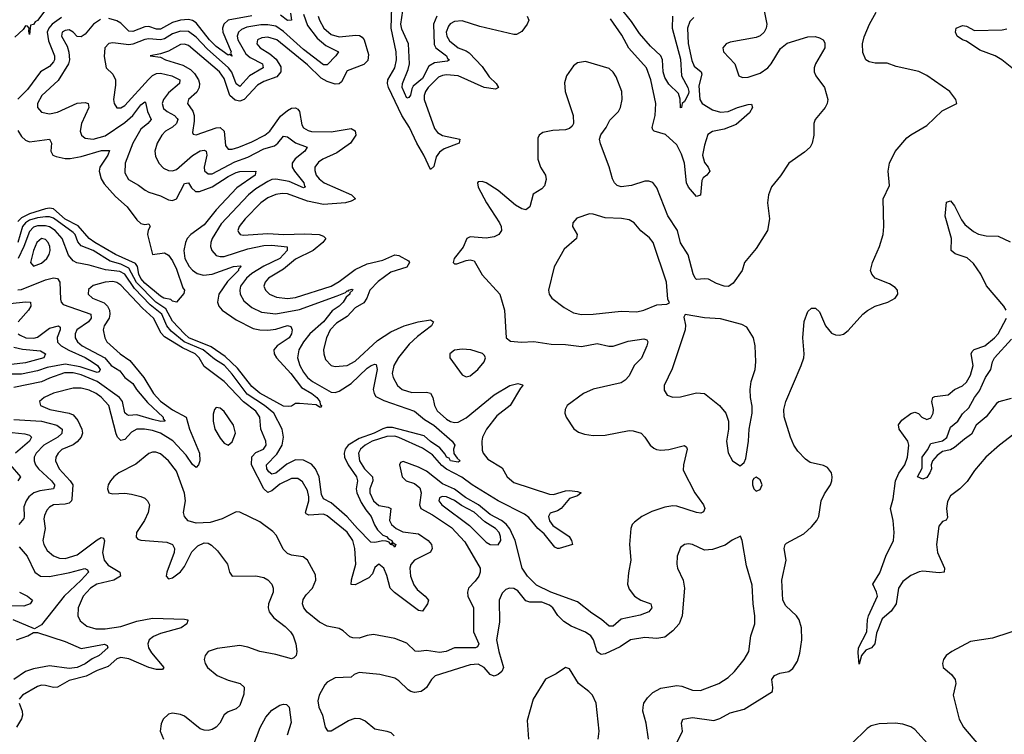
# Model space of a CAD drawing. Header units: inches. Extents: x 1552611 to 1694776, y 811966 to 917215.
# Tile 478 of 549: x 1651340 to 1656301, y 904854 to 908452. Entities that reach past the tile are written whole.
import ezdxf

# ---------------------------------------------------------------- set-up
doc = ezdxf.new("R2010")
doc.units = ezdxf.units.IN
doc.header["$MEASUREMENT"] = 0
doc.layers.add('B6950', color=7, linetype='Continuous')

msp = doc.modelspace()

# ---------------------------------------------------------------- linework, layer by layer
at = {"layer": 'B6950', "color": 5}
for points, elevation in [([(1653897.3, 908470), (1653905, 908450), (1653897.5, 908430), (1653870, 908392), (1653842.6, 908377.4), (1653830, 908376.9), (1653658.2, 908418.2), (1653570, 908445.6), (1653530, 908442.4), (1653508.7, 908431.3), (1653499.8, 908420.2), (1653488.9, 908390), (1653492, 908370), (1653505.4, 908345.4), (1653550, 908310.1), (1653590, 908296), (1653604.5, 908284.5), (1653670, 908216), (1653705.2, 908165.2), (1653741.3, 908130), (1653753, 908110), (1653736.9, 908103.1), (1653679.7, 908110), (1653550, 908168.7), (1653490, 908173.7), (1653470, 908171.5), (1653450, 908162.6), (1653398.4, 908110), (1653384, 908090), (1653377.5, 908070), (1653377.2, 908050), (1653430, 907904.6), (1653444.7, 907884.7), (1653470, 907868.4), (1653558, 907850), (1653553.4, 907830), (1653478.3, 907801.7), (1653454.5, 907785.5), (1653438.9, 907761.1), (1653426.4, 907713.6), (1653410, 907698.4), (1653376.1, 907770), (1653340.3, 907830), (1653303.5, 907910), (1653265.8, 907970), (1653198.3, 908110), (1653192.9, 908130), (1653194.9, 908150), (1653230, 908209.1), (1653239.2, 908250), (1653236, 908290), (1653211.7, 908410), (1653217.1, 908570)], 780), ([(1651491.9, 908530), (1651430, 908448.6), (1651417.9, 908442.1), (1651410, 908427.3), (1651394.8, 908425.2), (1651390, 908378), (1651386, 908394), (1651388.7, 908410), (1651379.3, 908419.3), (1651370, 908421.2), (1651357, 908403), (1651316, 908364)], 680), ([(1655087.1, 908512.9), (1655104.5, 908430), (1655101.4, 908410), (1655091.1, 908388.9), (1655070, 908371.4), (1655050, 908362.7), (1654920.3, 908339.7), (1654898.5, 908330), (1654882.4, 908310), (1654885.1, 908290), (1654943.5, 908230), (1654963.8, 908170), (1654981.8, 908161.8), (1655010, 908162.7), (1655070, 908183.6), (1655109.4, 908210), (1655126.4, 908230), (1655173.6, 908306.4), (1655206.3, 908333.7), (1655310, 908365.4), (1655348, 908368), (1655370, 908361.1), (1655387.4, 908350), (1655396.1, 908336.1), (1655396.5, 908310), (1655349.4, 908230), (1655342.2, 908210), (1655342.3, 908190), (1655351.3, 908170), (1655395.3, 908110), (1655412, 908050), (1655408.4, 908030), (1655398.4, 908010), (1655347.2, 907950), (1655341.1, 907930), (1655341.5, 907870), (1655332.4, 907830), (1655322.3, 907810), (1655294.7, 907785.3), (1655215.3, 907730), (1655173.8, 907666.2), (1655128.2, 907610), (1655112.3, 907570), (1655106.9, 907530), (1655118.3, 907450), (1655107.2, 907390), (1655050, 907299.3), (1654992, 907230), (1654979.2, 907190), (1654934.6, 907125.4), (1654911.1, 907108.9), (1654890.1, 907109.9), (1654850, 907123.9), (1654810, 907144.9), (1654790, 907147.6), (1654750, 907143.9), (1654743.7, 907150), (1654732.4, 907172.4), (1654707.6, 907267.6), (1654668.5, 907328.5), (1654654.1, 907390), (1654605.2, 907465.2), (1654550, 907604.7), (1654530, 907632.2), (1654510, 907639.8), (1654490, 907638.7), (1654422.6, 907617.4), (1654370.8, 907610.8), (1654350, 907618), (1654337.3, 907630), (1654326.7, 907650), (1654310, 907711.8), (1654266.2, 907826.2), (1654261.7, 907850), (1654267.5, 907872.5), (1654295.6, 907910), (1654313.2, 907946.8), (1654356.8, 907990), (1654367.8, 908010), (1654376.2, 908050), (1654373.7, 908090), (1654344.8, 908164.8), (1654330, 908188.2), (1654310, 908207.2), (1654190, 908242), (1654150, 908234.7), (1654130, 908219.6), (1654095.3, 908170), (1654085.4, 908134.6), (1654087.8, 908090), (1654128.2, 907970), (1654130.2, 907930), (1654124.1, 907915.9), (1654110, 907903.9), (1654090, 907897.4), (1654026.5, 907893.5), (1653976.1, 907883.9), (1653957.3, 907870), (1653950, 907855.3), (1653951.2, 907750), (1653963.2, 907710), (1653988.7, 907668.7), (1653992.5, 907647.6), (1653983.8, 907616.2), (1653970, 907600.2), (1653927, 907573), (1653910.6, 907509.4), (1653890, 907495.4), (1653870, 907499.4), (1653838.2, 907518.2), (1653750, 907592.2), (1653690, 907631.2), (1653670, 907638), (1653650, 907636.2), (1653646.3, 907630), (1653650, 907608.2), (1653691.8, 907530), (1653757.9, 907430), (1653765.9, 907410), (1653767.4, 907390), (1653754.4, 907370), (1653730, 907358.5), (1653690, 907352.4), (1653610, 907358.2), (1653592.7, 907350), (1653573.8, 907306.2), (1653529.2, 907250), (1653524.2, 907230), (1653530, 907223.1), (1653543, 907223), (1653590, 907239.7), (1653610, 907242.9), (1653630, 907237.4), (1653670, 907167.6), (1653759.7, 907070), (1653782, 906990), (1653790.3, 906850.3), (1653812.6, 906832.6), (1653868.1, 906828.1), (1653930, 906831.4), (1654018.4, 906818.4), (1654090, 906816.8), (1654170, 906806.6), (1654250, 906822.3), (1654308.5, 906808.5), (1654330, 906808.7), (1654406, 906834), (1654485.3, 906845.3), (1654499.4, 906839.4), (1654505.3, 906830), (1654500.5, 906810), (1654472.4, 906747.6), (1654436.6, 906710), (1654410, 906659.3), (1654390, 906636.5), (1654370, 906624.3), (1654230, 906592.5), (1654180.3, 906570), (1654098.9, 906510), (1654087.6, 906490), (1654087.2, 906470), (1654093.7, 906450), (1654131.5, 906391.5), (1654155.5, 906375.5), (1654185, 906365), (1654230, 906358.9), (1654290, 906360.2), (1654410, 906382.7), (1654430, 906382.3), (1654470.3, 906370), (1654490.3, 906350), (1654515.8, 906310), (1654534.2, 906294.2), (1654548.5, 906288.5), (1654570, 906285), (1654610, 906287.3), (1654690, 906308.5), (1654699.1, 906299.1), (1654702.8, 906290), (1654685, 906210), (1654683.5, 906183.5), (1654741.8, 906070), (1654785.5, 906010), (1654791.8, 905990), (1654785.2, 905974.8), (1654772, 905968), (1654750, 905970.5), (1654650, 906002.8), (1654630, 906004), (1654590, 905997), (1654525, 905975), (1654474.6, 905950), (1654437.4, 905922.6), (1654426.3, 905910), (1654418.5, 905890), (1654412.6, 905810), (1654419.8, 905730), (1654406.7, 905666.7), (1654401.8, 905610), (1654410, 905584.2), (1654437.2, 905550), (1654470, 905528.8), (1654520.3, 905510), (1654524.4, 905490), (1654509, 905470), (1654466, 905454), (1654370, 905432.7), (1654330, 905398.3), (1654310, 905397.5), (1654272, 905432), (1654223.1, 905463.1), (1654150, 905520.5), (1654016.2, 905570), (1653944.5, 905604.5), (1653898.4, 905650), (1653871.8, 905690), (1653835.8, 905830), (1653810, 905888.4), (1653791.6, 905911.6), (1653766.9, 905930), (1653710, 905960.5), (1653652.1, 906010), (1653586.1, 906046.1), (1653530, 906087.5), (1653470, 906114.8), (1653390, 906178.1), (1653350, 906198.4), (1653272.5, 906227.5), (1653258, 906222), (1653254.2, 906210), (1653267.1, 906150), (1653286.5, 906130), (1653330, 906117.1), (1653355.3, 906095.3), (1653362.8, 906070), (1653354.9, 906010), (1653361.5, 905990), (1653419.4, 905959.4), (1653515.1, 905895.1), (1653583.4, 905823.4), (1653659.3, 905690), (1653660.1, 905670), (1653653.5, 905650), (1653635.6, 905624.4), (1653602, 905590), (1653595.6, 905570), (1653598.7, 905550), (1653625.9, 905490), (1653626.8, 905370), (1653653.7, 905310), (1653646.3, 905293.7), (1653637.1, 905290), (1653530.6, 905289.4), (1653488.7, 905271.3), (1653454.9, 905265.1), (1653390, 905275), (1653350, 905269.9), (1653332.6, 905272.6), (1653290, 905313.2), (1653230, 905335.4), (1653123.4, 905356.6), (1653090, 905352), (1653050, 905337.7), (1653018.7, 905338.7), (1653004, 905344), (1652970, 905375.1), (1652950, 905386), (1652890, 905398.5), (1652850, 905417.9), (1652788.3, 905468.3), (1652770.9, 905490), (1652764.4, 905510), (1652767.7, 905532.3), (1652783.4, 905556.6), (1652815.4, 905590), (1652832.9, 905630), (1652830, 905657), (1652789.9, 905729.9), (1652767.5, 905747.5), (1652710, 905755.5), (1652690, 905764.1), (1652666.7, 905786.7), (1652634.4, 905854.4), (1652615.3, 905875.3), (1652550, 905924.2), (1652450, 905972.2), (1652430, 905973.7), (1652360.4, 905939.5), (1652299.5, 905920.5), (1652230, 905917.6), (1652188.6, 905928.6), (1652169.9, 905950), (1652165.7, 905970), (1652176.3, 906030), (1652171.2, 906068.8), (1652130, 906179), (1652090, 906230.7), (1652050, 906265.8), (1652026.3, 906273.7), (1652010, 906274.2), (1651990, 906267.9), (1651926.1, 906213.9), (1651839.6, 906170), (1651814, 906150), (1651798.3, 906130), (1651786.5, 906110), (1651782.2, 906090), (1651790, 906069.2), (1651810, 906064.8), (1651870, 906067.4), (1651903.3, 906063.3), (1651950, 906052), (1651970, 906043), (1651984.3, 906030), (1651993.3, 906010), (1651987.8, 905970), (1651968.9, 905931.1), (1651927.8, 905870), (1651926.8, 905846.8), (1651935.8, 905835.8), (1651950.9, 905830.9), (1652081.4, 905821.4), (1652110.8, 905810), (1652120.6, 905790), (1652118.8, 905770), (1652082, 905670), (1652078.9, 905650), (1652090, 905637), (1652110, 905641.6), (1652150, 905671.1), (1652170, 905698.2), (1652207.7, 905772.3), (1652237.2, 905802.8), (1652270, 905818.2), (1652290, 905815.4), (1652306.9, 905806.9), (1652336.9, 905776.9), (1652386.7, 905710), (1652397.6, 905670), (1652410.4, 905650.3), (1652530, 905652.2), (1652570, 905642.8), (1652590.8, 905630.8), (1652610.1, 905610.1), (1652617.8, 905590), (1652617.8, 905570), (1652594.2, 905510), (1652592.3, 905490), (1652597.5, 905470), (1652620, 905440), (1652676.9, 905396.9), (1652704.2, 905370), (1652717.9, 905350), (1652731.4, 905310), (1652736.6, 905270), (1652733.2, 905250), (1652722, 905238), (1652710, 905233.3), (1652630, 905256.4), (1652550, 905270.4), (1652490, 905291.9), (1652450, 905300.9), (1652334.7, 905285.3), (1652290.3, 905270), (1652275.4, 905250), (1652270.2, 905230), (1652274.5, 905210), (1652285.7, 905190), (1652335.6, 905150), (1652390, 905127.1), (1652450.1, 905110.1), (1652471.5, 905091.5), (1652470, 905055.8), (1652450, 904999.5), (1652430, 904981.6), (1652390, 904966.4), (1652370, 904952.6), (1652348.5, 904910), (1652330.8, 904890), (1652310, 904877.6), (1652290, 904873.3), (1652270, 904874.1), (1652250, 904881.1), (1652170, 904944.5), (1652150, 904954.2), (1652110, 904959.8), (1652090, 904954.7), (1652062.6, 904930), (1652052.7, 904907.3), (1652048.1, 904870), (1652064.7, 904830)], 820), ([(1653441.5, 908470), (1653425.2, 908430), (1653428, 908328), (1653436.8, 908310), (1653490.1, 908270), (1653496.2, 908256.2), (1653504.9, 908250), (1653495.9, 908244.1), (1653430, 908234.7), (1653401.9, 908218.1), (1653370, 908156), (1653323.2, 908116.8), (1653315.5, 908104.5), (1653308.2, 908071.8), (1653299.9, 908060.1), (1653290, 908056.9), (1653267.3, 908110), (1653268.1, 908130), (1653298, 908202), (1653303.3, 908230), (1653298.4, 908330), (1653265.2, 908405.2), (1653259.6, 908430), (1653274.6, 908530)], 760), ([(1654629.6, 908470), (1654627.8, 908410), (1654670, 908253.7), (1654673.6, 908170), (1654705.8, 908110), (1654711.7, 908090), (1654710, 908078.7), (1654690, 908039.6), (1654678, 908030), (1654674.8, 908010), (1654670, 908008.4), (1654667.7, 908052.3), (1654659.7, 908079.7), (1654610, 908127.2), (1654590, 908161.2), (1654581.4, 908190), (1654579.1, 908250), (1654570, 908269.8), (1654518.1, 908318.1), (1654462.2, 908382.2), (1654422.4, 908442.4), (1654360.8, 908520.8)], 760), ([(1651550, 908463.2), (1651503.4, 908430), (1651486.4, 908410), (1651478, 908390), (1651485.2, 908345.2), (1651515.5, 908270), (1651515.3, 908250), (1651510, 908239.5), (1651490, 908216.2), (1651444.2, 908190), (1651379.9, 908100.1), (1651330, 908052.1)], 720), ([(1652770, 908480.4), (1652790, 908422.7), (1652839.1, 908359.1), (1652882.7, 908322.7), (1652946.5, 908290), (1652933.6, 908270), (1652890, 908224.5), (1652870, 908224.9), (1652770, 908302.4), (1652670, 908392.7), (1652630, 908418.9), (1652590, 908425.6), (1652554.3, 908425.7), (1652484.8, 908415.2), (1652457.1, 908402.9), (1652441.7, 908390), (1652435.4, 908370), (1652438.6, 908350), (1652480.1, 908280.1), (1652502, 908262), (1652563.5, 908230), (1652566.3, 908210), (1652497.6, 908170), (1652450, 908115.2), (1652430, 908128.4), (1652408.7, 908188.7), (1652392.6, 908210), (1652284.7, 908304.7), (1652230, 908364.8), (1652190, 908392.2), (1652150, 908394.9), (1652110, 908380.2), (1652070, 908356), (1652050, 908351.2), (1651990, 908356.1), (1651970, 908352.8), (1651910, 908328.9), (1651890, 908325.5), (1651810, 908335), (1651790, 908331.6), (1651768.3, 908310), (1651766.5, 908266.5), (1651775.8, 908210), (1651810, 908177.4), (1651822.7, 908150), (1651823.2, 908123.2), (1651813.2, 908050), (1651815.6, 908030), (1651830, 908008.4), (1651850, 908008.8), (1651870, 908019.8), (1651988.6, 908151.4), (1652010, 908171.6), (1652030, 908181.9), (1652050, 908183.2), (1652107, 908170), (1652146.7, 908150), (1652145.8, 908130), (1652090, 908084.5), (1652064.9, 908050), (1652057.6, 908030), (1652065.2, 908005.2), (1652083, 907990), (1652120.5, 907970), (1652134.3, 907954.3), (1652136.6, 907950), (1652130.1, 907930.1), (1652110, 907911.4), (1652074, 907890), (1652055.9, 907870), (1652032.4, 907830), (1652020.9, 907790), (1652024.2, 907764.1), (1652041.2, 907730), (1652065, 907705), (1652090, 907692.7), (1652110, 907691), (1652130, 907698.4), (1652210, 907767.9), (1652250, 907791.2), (1652270, 907795.5), (1652278.9, 907790), (1652282.2, 907770), (1652270.1, 907710.1), (1652271.3, 907691.3), (1652290, 907675.3), (1652310, 907676.3), (1652423.2, 907736.8), (1652490, 907759.9), (1652570, 907801.5), (1652623.2, 907816.8), (1652640.7, 907830), (1652670, 907865), (1652690, 907861.7), (1652730, 907831.9), (1652788.7, 907810), (1652775.9, 907790), (1652728.7, 907751.3), (1652712.5, 907730), (1652712.8, 907710), (1652724, 907690), (1652771.6, 907630), (1652774.6, 907614.6), (1652780.3, 907610), (1652770, 907606.3), (1652697.2, 907637.2), (1652630, 907649.2), (1652610, 907646.7), (1652590, 907638), (1652530, 907599.9), (1652493.5, 907570), (1652355.8, 907424.2), (1652310.6, 907350), (1652303.1, 907330), (1652301.2, 907310), (1652307.8, 907290), (1652330, 907265.4), (1652350, 907259.8), (1652370, 907260.3), (1652490, 907297.9), (1652570, 907314.4), (1652610, 907316.4), (1652687.9, 907307.9), (1652688.1, 907290), (1652650.1, 907250), (1652569.5, 907210.5), (1652510, 907173.6), (1652482.2, 907150), (1652453.2, 907110), (1652449.1, 907090), (1652451.3, 907070), (1652470, 907037.1), (1652510, 907002.5), (1652558.7, 906978.7), (1652630, 906971.3), (1652750, 906992.3), (1652938.8, 907061.2), (1652981.6, 907078.4), (1652990, 907086.5), (1652995.1, 907084.9), (1652996.2, 907090), (1653014.8, 907094.8), (1653017.8, 907090), (1653003.2, 907076.8), (1653003.9, 907070), (1652985.5, 907054.5), (1652970, 907029.9), (1652950, 907009.6), (1652914, 906986), (1652871.3, 906930), (1652802.5, 906870), (1652769.5, 906830), (1652746.9, 906790), (1652740.1, 906750), (1652752.2, 906710), (1652770, 906677.6), (1652790, 906650.1), (1652815.5, 906630), (1652910, 906576.8), (1652930, 906574.4), (1652950, 906581.3), (1653010, 906620.6), (1653090, 906697.3), (1653110.2, 906710.2), (1653130, 906717.3), (1653135.3, 906715.3), (1653140.7, 906690), (1653121.4, 906590), (1653125.5, 906570), (1653134.6, 906554.6), (1653174.2, 906534.2), (1653330, 906481), (1653379.5, 906439.5), (1653426.1, 906410), (1653519.6, 906330), (1653532.2, 906310), (1653526.4, 906290), (1653527.1, 906267.1), (1653543.4, 906243.4), (1653559.1, 906230), (1653550, 906224.2), (1653509.9, 906230), (1653503.4, 906243.4), (1653490, 906249.2), (1653483.8, 906263.8), (1653456.6, 906296.6), (1653410, 906328.4), (1653377.5, 906357.5), (1653218.3, 906398.2), (1653190, 906398.6), (1653170, 906392.5), (1653125.2, 906370), (1653050, 906343.1), (1652995.1, 906310), (1652980.2, 906290), (1652975.3, 906270), (1652977, 906250), (1652994.9, 906210), (1653036.9, 906150), (1653042.7, 906130), (1653036, 906090), (1653038.3, 906070), (1653061, 906021), (1653083.3, 905983.3), (1653111.7, 905950), (1653127.8, 905907.8), (1653142.8, 905882.8), (1653170, 905857.2), (1653188.7, 905850), (1653197.7, 905837.7), (1653215.5, 905830), (1653218.3, 905821.7), (1653211.6, 905811.6), (1653222, 905818), (1653234.7, 905810), (1653230, 905796), (1653225.2, 905805.2), (1653210, 905809.8), (1653202, 905822), (1653185.6, 905825.6), (1653170, 905828.5), (1653130, 905819.9), (1653110, 905821.6), (1653041.4, 905890), (1652990, 905949.4), (1652910, 906018.9), (1652870, 906039.4), (1652861.4, 906061.4), (1652848.6, 906150), (1652830.8, 906190.8), (1652810, 906214.2), (1652770, 906234.4), (1652730, 906235.7), (1652686.1, 906213.9), (1652630, 906168.9), (1652610, 906163.7), (1652595.4, 906175.4), (1652585.8, 906190), (1652583.1, 906210), (1652634.9, 906265.1), (1652661.8, 906310), (1652668.9, 906350), (1652662.6, 906390), (1652619.9, 906470), (1652572.8, 906510), (1652486.3, 906566.3), (1652410, 906667.7), (1652371.8, 906710), (1652322.4, 906742.4), (1652264.8, 906790), (1652169.3, 906829.3), (1652104, 906884), (1652081.7, 906910), (1652055.8, 906970), (1651997.1, 907017.1), (1651919, 907099), (1651870, 907171.3), (1651844.9, 907184.9), (1651772, 907192), (1651690, 907215.9), (1651628.1, 907228.1), (1651610, 907238.2), (1651585.7, 907265.7), (1651553.5, 907350), (1651518.6, 907390), (1651490, 907408.7), (1651470, 907414.8), (1651430, 907414.2), (1651410, 907407), (1651390, 907386.2), (1651361.7, 907310), (1651332.1, 907250)], 760), ([(1652844.4, 908470), (1652849.8, 908449.8), (1652872.3, 908410), (1652910, 908377.3), (1652950, 908366.1), (1653033.8, 908373.8), (1653052.2, 908372.2), (1653064.7, 908364.7), (1653075.1, 908350), (1653096.6, 908276.6), (1653094.1, 908245.9), (1653073.1, 908226.9), (1652990, 908194.7), (1652961, 908139), (1652950, 908128.4), (1652930, 908126.7), (1652890, 908140.4), (1652858.4, 908158.4), (1652790, 908225.4), (1652635.3, 908350), (1652590, 908364.6), (1652559.4, 908360.6), (1652538.4, 908350), (1652535.3, 908330), (1652551.8, 908310), (1652600.8, 908280.8), (1652632.6, 908252.6), (1652655, 908215), (1652656.3, 908190), (1652636.2, 908163.9), (1652570, 908141), (1652537.9, 908122.1), (1652471.3, 908050), (1652450, 908041.8), (1652426.3, 908046.3), (1652399.6, 908070), (1652370, 908155.2), (1652346.9, 908190), (1652190, 908322.4), (1652170, 908328.5), (1652150, 908327), (1652090, 908293.5), (1652050, 908279.7), (1651998, 908270), (1652050, 908262.8), (1652074.9, 908250), (1652162.8, 908222.8), (1652200.7, 908200.7), (1652221.5, 908181.5), (1652241.3, 908150), (1652246.1, 908130), (1652243.8, 908110), (1652232, 908088), (1652190.2, 908050), (1652186, 908030), (1652211.6, 907991.6), (1652218.8, 907970), (1652219.6, 907940.4), (1652210, 907884.7), (1652214.9, 907874.9), (1652230, 907872.9), (1652330, 907908.3), (1652350.2, 907910), (1652370.7, 907890.7), (1652377.8, 907817.8), (1652390, 907800.6), (1652410, 907799.6), (1652443.9, 907810), (1652510, 907836.5), (1652575.4, 907870), (1652599.9, 907890), (1652654.5, 907965.5), (1652690, 907995.6), (1652710, 908006), (1652730, 908008.7), (1652740.8, 908000.8), (1652749.1, 907989.1), (1652762, 907922), (1652770, 907908.2), (1652793.5, 907893.5), (1652810, 907889.3), (1652910, 907886.7), (1653010, 907903.8), (1653030, 907893.1), (1653033.1, 907870), (1653006.4, 907830), (1652938.7, 907781.3), (1652867.3, 907750), (1652845, 907735), (1652827.2, 907710), (1652826.8, 907693.2), (1652834.2, 907670), (1652849, 907650), (1652874.3, 907630), (1653012.3, 907570), (1653031.3, 907550), (1653010, 907537.9), (1652982, 907530), (1652870, 907522.3), (1652790, 907538.8), (1652690, 907575.9), (1652663.1, 907576.9), (1652630, 907571.1), (1652590, 907555.4), (1652554.8, 907530), (1652476.1, 907450), (1652445.6, 907410), (1652439.7, 907390), (1652442.3, 907382.3), (1652450.2, 907370.2), (1652466.5, 907366.5), (1652590, 907375.4), (1652670.1, 907370.1), (1652774.6, 907374.6), (1652849.7, 907369.7), (1652870, 907362.5), (1652883, 907350), (1652867.8, 907330), (1652818.3, 907290), (1652730, 907245.6), (1652670, 907196.7), (1652594.4, 907150), (1652577.5, 907130), (1652570.9, 907110), (1652577.8, 907090), (1652598.2, 907070), (1652634.3, 907054.3), (1652689, 907049), (1652730, 907053.5), (1652910, 907110.8), (1652950, 907133.3), (1653030, 907194), (1653090, 907223.1), (1653170, 907241.7), (1653230, 907267.9), (1653250, 907265), (1653298.3, 907238.3), (1653303.2, 907230), (1653290, 907206.5), (1653210, 907180.1), (1653145.8, 907134.2), (1653104.5, 907090), (1653089.2, 907050), (1653074.2, 907025.8), (1653030, 907000.7), (1652990, 906957.8), (1652936.1, 906923.9), (1652903.6, 906890), (1652885.4, 906850), (1652870.8, 906790.8), (1652872.1, 906770), (1652881.4, 906741.4), (1652910.1, 906710.1), (1652930, 906706.6), (1652990, 906711.2), (1653030, 906732.5), (1653143.2, 906836.8), (1653210, 906880.7), (1653276.4, 906910), (1653347.6, 906930), (1653410, 906940.9), (1653424.9, 906930), (1653414.2, 906910), (1653343.6, 906856.4), (1653302.5, 906817.5), (1653248.1, 906751.9), (1653225.5, 906710), (1653217.2, 906670), (1653221.3, 906650), (1653244.2, 906610), (1653266.7, 906590), (1653315, 906575), (1653390, 906576.6), (1653410, 906571.4), (1653421.3, 906550), (1653429.4, 906509.4), (1653443.3, 906483.3), (1653490, 906440.9), (1653510, 906428.6), (1653530, 906423.4), (1653550, 906425.7), (1653590, 906446.8), (1653730, 906562.4), (1653810, 906610.6), (1653850, 906620.5), (1653873.8, 906613.8), (1653875.6, 906610), (1653863.3, 906596.7), (1653810.6, 906510), (1653743.4, 906456.6), (1653691.2, 906390), (1653672.4, 906350), (1653668.2, 906330), (1653670, 906283.7), (1653675, 906270), (1653699.2, 906239.2), (1653770, 906195.6), (1653796.1, 906150), (1653830, 906121.6), (1654010, 906063.3), (1654030, 906061), (1654090, 906079.8), (1654110, 906081.5), (1654150, 906076.8), (1654168.4, 906070), (1654150, 906054.7), (1654110, 906040.7), (1654068.8, 905991.2), (1654050, 905979.6), (1654012.9, 905967.1), (1654003.5, 905950), (1654009, 905929), (1654025.7, 905905.7), (1654107.6, 905850), (1654119.8, 905830), (1654124.4, 905810), (1654057.3, 905790), (1654050, 905788.9), (1654036.2, 905796.2), (1653982.5, 905862.5), (1653950, 905889.3), (1653905.1, 905945.1), (1653882.7, 905962.7), (1653750, 906029.3), (1653619.7, 906110), (1653568, 906148), (1653490, 906189.4), (1653467.6, 906207.6), (1653420.4, 906260.4), (1653370, 906295.2), (1653250, 906349), (1653230, 906354.9), (1653190, 906354), (1653116.5, 906330), (1653080.7, 906310), (1653057.1, 906290), (1653047.6, 906270), (1653052.8, 906230), (1653076.6, 906190), (1653117.2, 906150), (1653120.1, 906130), (1653104.8, 906090), (1653104.7, 906070), (1653122.1, 906030), (1653150, 906006.5), (1653197.2, 905997.2), (1653210.1, 905990.1), (1653204, 905930), (1653213.7, 905910), (1653236.8, 905890), (1653270, 905873.9), (1653350, 905863.3), (1653398.3, 905830), (1653414.6, 905810), (1653418.8, 905790), (1653409.6, 905770.4), (1653330, 905730.8), (1653310.7, 905709.3), (1653305.9, 905690), (1653309.1, 905650), (1653326, 905606), (1653343, 905583), (1653383.1, 905550), (1653399.5, 905530), (1653395.5, 905510), (1653370, 905474.6), (1653350, 905477.1), (1653228, 905568), (1653207.3, 905590), (1653190, 905654), (1653173.9, 905690), (1653150, 905710.6), (1653130, 905694), (1653117.7, 905662.3), (1653098.8, 905641.2), (1653030, 905606.6), (1653010, 905608.6), (1653011.8, 905631.8), (1653033, 905710), (1653028.6, 905788.6), (1653017.7, 905830), (1652990, 905871.1), (1652890, 905954.4), (1652870, 905962.4), (1652796.4, 905956.4), (1652783.1, 905963.1), (1652779.9, 905970), (1652797, 906030), (1652797.4, 906050), (1652790, 906081.5), (1652765.6, 906125.6), (1652741.9, 906141.9), (1652710, 906142.4), (1652650, 906113.9), (1652610, 906079.5), (1652593, 906073), (1652590, 906071.9), (1652570, 906089.2), (1652507.2, 906210), (1652510, 906250.7), (1652530, 906272.1), (1652569, 906290), (1652582, 906310), (1652580.2, 906330), (1652555.8, 906390), (1652549.5, 906450), (1652530, 906481.7), (1652467.9, 906527.9), (1652370, 906629.5), (1652270, 906705.7), (1652243.5, 906750), (1652225, 906770), (1652159.7, 906799.7), (1652070, 906854.6), (1652053.1, 906873.1), (1652014.1, 906950), (1651959.6, 906999.5), (1651850, 907115.6), (1651830, 907129), (1651810, 907133.1), (1651770, 907129.9), (1651710, 907113.6), (1651687.2, 907092.8), (1651684.6, 907070), (1651707.6, 907050), (1651766.4, 907026.4), (1651782.7, 907010), (1651792.3, 906990), (1651795, 906970), (1651790.1, 906950), (1651765.8, 906910), (1651760.7, 906890), (1651768.3, 906850), (1651779.8, 906830), (1651846.1, 906770), (1651895.6, 906735.6), (1651966, 906650), (1652014.1, 906570), (1652050, 906531.8), (1652110, 906487.7), (1652178.7, 906450), (1652196.1, 906390), (1652246.1, 906270), (1652248.2, 906230), (1652241.4, 906210), (1652230, 906197.1), (1652210, 906212.9), (1652178.7, 906258.7), (1652111.7, 906331.7), (1652050.3, 906370.3), (1652010, 906384.2), (1651969.4, 906390.6), (1651930, 906389.6), (1651904.1, 906375.9), (1651870, 906338.1), (1651850, 906333.4), (1651832.9, 906350), (1651826.1, 906366.1), (1651789.3, 906510), (1651750, 906551.8), (1651725.5, 906570), (1651690, 906587.1), (1651650, 906596.9), (1651610, 906596.1), (1651510, 906571.8), (1651463.6, 906550), (1651440.3, 906530), (1651444.6, 906510), (1651491.8, 906490), (1651590, 906470.6), (1651610, 906462.9), (1651633.9, 906433.9), (1651653.8, 906390), (1651656.9, 906370), (1651649.2, 906350), (1651630, 906326.2), (1651610, 906311.7), (1651552.5, 906287.5), (1651533.2, 906270), (1651522.1, 906250), (1651520.1, 906230), (1651538.9, 906190), (1651594.5, 906130), (1651607.2, 906110), (1651602.3, 906037.7), (1651601, 906030), (1651590, 906018.1), (1651570, 906012.9), (1651510.1, 906009.9), (1651490, 905997), (1651477.6, 905982.4), (1651464.6, 905955.4), (1651461.6, 905938.4), (1651469.1, 905890), (1651457, 905830), (1651461.9, 905810), (1651479.4, 905779.4), (1651510, 905752.5), (1651541.5, 905741.5), (1651570, 905739.4), (1651630, 905757.4), (1651730, 905833.7), (1651750, 905844.8), (1651762, 905842), (1651767.9, 905827.9), (1651757.9, 905770), (1651764.9, 905730), (1651785.8, 905705.9), (1651844.6, 905670), (1651848.6, 905650), (1651814.3, 905630), (1651728.1, 905610), (1651696.6, 905590), (1651660.1, 905550), (1651634.4, 905490), (1651632.8, 905450), (1651645.5, 905425.5), (1651678.4, 905398.4), (1651724.3, 905384.3), (1651770, 905384.5), (1651850, 905396), (1651930, 905424.1), (1652010, 905438.6), (1652170, 905433.4), (1652186.8, 905430), (1652186.8, 905426.8), (1652182.3, 905410), (1652153.8, 905390), (1652050, 905362.1), (1652014.1, 905345.9), (1651992, 905330), (1651985.1, 905310), (1651989.1, 905290), (1652004.3, 905264.3), (1652067.1, 905190), (1652059.4, 905180.6), (1652030, 905180.6), (1651990.1, 905189.9), (1651890, 905233.9), (1651850, 905241.1), (1651830, 905233.3), (1651785.5, 905194.5), (1651730, 905174.6), (1651674.3, 905145.7), (1651590, 905124.2), (1651530, 905090.6), (1651510, 905089.2), (1651470, 905099.6), (1651450, 905100.5), (1651430, 905095.3), (1651354.2, 905050), (1651337.8, 905030)], 780), ([(1652510, 908472.2), (1652390, 908449.9), (1652368, 908430), (1652362.4, 908410), (1652363.9, 908390), (1652405.3, 908290), (1652402.9, 908282.9), (1652410, 908269), (1652396.4, 908276.4), (1652390, 908273.7), (1652330, 908317.5), (1652296.3, 908350), (1652230, 908436.7), (1652210, 908448.7), (1652190, 908453.2), (1652150, 908450.2), (1652110, 908437.4), (1652050, 908403.7), (1652030, 908404.5), (1651990, 908417.9), (1651970, 908417), (1651910, 908392), (1651890, 908394.9), (1651850, 908434.6), (1651830, 908446.4), (1651790, 908457.9)], 740), ([(1652704.8, 908484.8), (1652710.1, 908449.9), (1652690, 908448.7), (1652654.3, 908474.3)], 740), ([(1654737.1, 908462.9), (1654716.4, 908443.6), (1654705, 908410), (1654708.3, 908331.7), (1654726.2, 908246.2), (1654738.8, 908218.8), (1654773.7, 908190), (1654777.1, 908177.2), (1654761.3, 908118.7), (1654767.5, 908050), (1654779, 908030), (1654830, 907998.8), (1654870, 907986.8), (1654910, 907990.1), (1654956.1, 908010), (1655010, 908024.3), (1655026.6, 908026.6), (1655031.2, 908010), (1655017.3, 907982.7), (1654950, 907925.1), (1654890, 907900.1), (1654830.2, 907889.8), (1654806.6, 907873.4), (1654790, 907820.9), (1654780.3, 907770), (1654790, 907733.4), (1654808.7, 907710), (1654816.8, 907690), (1654801.8, 907670), (1654783.8, 907656.2), (1654777.1, 907642.9), (1654770, 907568.3), (1654750, 907562), (1654710, 907608.1), (1654700.3, 907630), (1654689.4, 907730), (1654674.5, 907774.5), (1654650, 907821.5), (1654594.1, 907874.1), (1654537, 907890), (1654530, 907897), (1654526.6, 907910), (1654541.7, 907970), (1654544.2, 908030), (1654520.5, 908150), (1654497.6, 908210), (1654408.8, 908308.8), (1654374.1, 908374.1), (1654316.9, 908456.9)], 780), ([(1654651.2, 904810), (1654679.3, 904870), (1654674.7, 904910), (1654681.7, 904930), (1654730, 904939.1), (1654836.6, 904923.4), (1654867.3, 904932.7), (1654918.9, 904961.1), (1654990, 904979.6), (1655132.8, 905070), (1655135.2, 905090), (1655129.9, 905130), (1655143.5, 905150), (1655170, 905162.2), (1655215.6, 905170), (1655234.7, 905185.3), (1655258.6, 905221.4), (1655270, 905262.8), (1655280.2, 905330), (1655279.1, 905390), (1655267.3, 905430), (1655253.3, 905450), (1655200.5, 905500.5), (1655184.9, 905530), (1655180.2, 905630), (1655201.1, 905730), (1655190.9, 905790), (1655197.4, 905810), (1655204.1, 905815.9), (1655290, 905864), (1655330, 905898), (1655356.9, 905930), (1655365.7, 905950), (1655377.6, 906030), (1655394.6, 906065.4), (1655424.4, 906110), (1655432.1, 906130), (1655433.5, 906150), (1655429.7, 906170), (1655410, 906197.2), (1655390, 906207.8), (1655322.8, 906222.8), (1655298.6, 906238.6), (1655259.8, 906279.8), (1655240.4, 906310), (1655223.2, 906350), (1655192.2, 906452.2), (1655189.3, 906490), (1655200.1, 906530), (1655277.5, 906710), (1655289.8, 906750), (1655292, 906770), (1655285.2, 906850), (1655292.2, 906932.2), (1655310, 906983.1), (1655330, 907000.3), (1655350, 906999.1), (1655370, 906980.3), (1655400.2, 906910), (1655430, 906874.3), (1655450, 906865.8), (1655470, 906864.4), (1655490, 906869), (1655513.2, 906886.8), (1655588.2, 906970), (1655612.2, 906987.8), (1655650, 907009.1), (1655714.5, 907030), (1655751.5, 907050), (1655764.7, 907070), (1655762, 907090), (1655750, 907104.2), (1655721.7, 907121.7), (1655650.5, 907150.5), (1655632.7, 907170), (1655626.5, 907190), (1655636, 907230), (1655672.2, 907310), (1655689.9, 907370.1), (1655694, 907410), (1655689.8, 907550), (1655722.4, 907617.6), (1655715.9, 907690), (1655721.9, 907730), (1655750, 907788.1), (1655810, 907856.8), (1655830, 907873.1), (1655910, 907919.6), (1655986.9, 907993.1), (1656061.2, 908030), (1656057, 908050), (1656025.6, 908090), (1655910, 908171.1), (1655870, 908190.9), (1655756.6, 908216.6), (1655710, 908232.5), (1655650, 908232.8), (1655619.6, 908239.6), (1655602.2, 908250), (1655587.2, 908287.2), (1655586.6, 908330), (1655594.5, 908365.5), (1655621.4, 908430), (1655654.6, 908490)], 820), ([(1651747.1, 908452.9), (1651711.5, 908430), (1651670, 908379.3), (1651650, 908365.4), (1651630, 908367.2), (1651610, 908388.7), (1651590, 908400.3), (1651570, 908397.7), (1651554, 908390), (1651551.5, 908370), (1651578.9, 908318.9), (1651588.2, 908288.2), (1651591.6, 908250), (1651586.2, 908230), (1651533.6, 908146.4), (1651451.9, 908070), (1651430.2, 908030), (1651430.3, 908010), (1651450, 907987.1), (1651490, 907978.3), (1651530, 907986.6), (1651630, 908031.1), (1651670, 908035.5), (1651684.9, 908030), (1651689.3, 908010), (1651651.4, 907930), (1651644.8, 907890), (1651651.4, 907870), (1651670, 907856.3), (1651710, 907850.6), (1651770, 907867.9), (1651870, 907933.7), (1651910.6, 907969.4), (1651950, 908023), (1651970, 908039.1), (1651974.8, 908034.8), (1651983.6, 907990), (1652002, 907950), (1651986, 907930), (1651950, 907900.7), (1651910.1, 907830), (1651871.6, 907730), (1651870, 907680.7), (1651887.8, 907647.8), (1651939.5, 907619.5), (1651973.1, 907593.1), (1651990, 907583.7), (1652050, 907565.9), (1652090, 907545.3), (1652110, 907541.5), (1652130.3, 907549.7), (1652170, 907628.1), (1652190, 907631.1), (1652206, 907606), (1652226.4, 907586.4), (1652246.3, 907586.3), (1652310, 907610.1), (1652390, 907662.3), (1652430, 907681.9), (1652450, 907687.2), (1652530.3, 907690), (1652526.3, 907670), (1652434.5, 907605.5), (1652330, 907494.4), (1652270, 907419.1), (1652202.8, 907370), (1652184.3, 907350), (1652175, 907330), (1652166.8, 907290), (1652171.6, 907250), (1652193.6, 907210), (1652210.5, 907190.5), (1652234.5, 907174.5), (1652266.3, 907166.3), (1652310, 907171.1), (1652418, 907210), (1652452.8, 907212.8), (1652455.2, 907210), (1652443.3, 907196.7), (1652442.8, 907190), (1652386.3, 907133.7), (1652344.2, 907070), (1652336.8, 907030), (1652344.2, 907010), (1652361, 906990), (1652430, 906941.2), (1652516.5, 906896.5), (1652550, 906889.7), (1652590.7, 906889.3), (1652630, 906894.4), (1652690, 906911.9), (1652706.7, 906906.7), (1652712.7, 906890), (1652709.2, 906870), (1652697, 906850), (1652637.6, 906810), (1652620.2, 906790), (1652621.5, 906770), (1652633.6, 906750), (1652705.8, 906670), (1652760.5, 906600.5), (1652812.3, 906570), (1652837, 906550), (1652852.3, 906530), (1652853.8, 906513.8), (1652860.7, 906510), (1652859.8, 906500.2), (1652850, 906500.9), (1652833.6, 906513.6), (1652750, 906519), (1652730, 906519), (1652710, 906505.9), (1652696.3, 906503.7), (1652670, 906506.8), (1652550, 906571.2), (1652510, 906605.5), (1652437.8, 906697.8), (1652375.5, 906755.5), (1652305.2, 906805.2), (1652192, 906850), (1652170, 906869.7), (1652110, 906933.4), (1652075.9, 906995.9), (1652025.9, 907030), (1651928.4, 907128.4), (1651890, 907201), (1651850, 907221.5), (1651796.1, 907236.1), (1651710, 907290.2), (1651650, 907313.9), (1651632.8, 907332.8), (1651618.8, 907370), (1651610, 907380.1), (1651510, 907452.8), (1651490, 907459.7), (1651470, 907460), (1651430, 907454.6), (1651390, 907442.4), (1651368.6, 907430), (1651353.5, 907410), (1651330, 907330)], 740), ([(1656363.1, 908190), (1656287.8, 908250), (1656254.3, 908270), (1656178, 908298), (1656110, 908344.3), (1656090, 908350.9), (1656063.7, 908370), (1656054.5, 908390), (1656058, 908410), (1656090, 908423), (1656110, 908419.5), (1656150, 908397.7), (1656290, 908401.6), (1656313.9, 908406.1)], 780), ([(1651330, 907894), (1651350, 907863.5), (1651370, 907845.8), (1651390, 907837.6), (1651490.5, 907850), (1651500.7, 907830), (1651496.3, 907790), (1651507.9, 907770), (1651523.5, 907763.5), (1651570, 907753.4), (1651593.7, 907753.7), (1651650, 907763.7), (1651752.8, 907792.8), (1651792.9, 907792.8), (1651784.8, 907770), (1651743.3, 907710), (1651740.6, 907690), (1651750.1, 907650), (1651765.2, 907625.2), (1651822.6, 907562.6), (1651881.4, 907510), (1651930, 907443.8), (1651950, 907425.2), (1651970, 907421.5), (1651990, 907424), (1651997, 907410), (1651987.1, 907392.9), (1651983.3, 907370), (1652010, 907270.4), (1652070, 907278.6), (1652090, 907265.7), (1652110, 907237.2), (1652130, 907195.9), (1652161.5, 907101.5), (1652170.3, 907090), (1652167.1, 907072.9), (1652130, 907029), (1652110, 907034), (1652102.4, 907042.4), (1652065.8, 907050), (1652050, 907059.6), (1651970, 907126.2), (1651950, 907148.2), (1651940.9, 907170), (1651934.2, 907210), (1651923.8, 907223.8), (1651823.2, 907270), (1651718.9, 907330), (1651690, 907350.3), (1651634.9, 907414.9), (1651570, 907447.6), (1651510, 907499), (1651490, 907503), (1651470, 907499.6), (1651390, 907475.2), (1651350, 907455.2), (1651330, 907436.1)], 720), ([(1656310.5, 906990), (1656298.4, 907010), (1656211.2, 907111.2), (1656181.9, 907170), (1656145.1, 907225.1), (1656112.8, 907252.8), (1656052.3, 907272.3), (1656032.8, 907290), (1656034.9, 907350), (1656002, 907462), (1656010, 907532.7), (1656030, 907540.3), (1656050, 907515.6), (1656084.7, 907444.7), (1656101.6, 907421.6), (1656145, 907385), (1656170, 907372.9), (1656210, 907364.3), (1656270, 907361.6), (1656330, 907332.8)], 780), ([(1651330, 907091.3), (1651350, 907093.3), (1651470, 907142.8), (1651510, 907152.5), (1651530, 907149.2), (1651543, 907130), (1651545.1, 907045.1), (1651549.3, 907029.3), (1651558.8, 907018.8), (1651698, 906970), (1651699.9, 906950), (1651686.2, 906930), (1651627.7, 906890), (1651619.6, 906870), (1651620.4, 906850), (1651631.3, 906830), (1651654.2, 906810), (1651768.7, 906748.7), (1651801.8, 906710), (1651844.4, 906684.4), (1651870.6, 906650.6), (1651910, 906619.8), (1651929.4, 906589.4), (1651983.8, 906523.8), (1652063, 906450), (1652062.2, 906442.2), (1652072.4, 906430), (1652050.6, 906429.4), (1652010, 906438.1), (1651930, 906462.4), (1651890, 906458.9), (1651882, 906462), (1651870, 906472.6), (1651857.7, 906530), (1651842.9, 906550), (1651730.5, 906630.5), (1651650, 906664.4), (1651610, 906674), (1651566.4, 906673.6), (1651490, 906647.6), (1651450, 906628.6), (1651310, 906599.5)], 760), ([(1651290, 907023), (1651371.8, 907031.8), (1651394.6, 907030), (1651397, 907010), (1651385, 906990), (1651332.9, 906930)], 740), ([(1656370, 906381.8), (1656276.5, 906310), (1656207.6, 906250), (1656150, 906181.6), (1656113.4, 906126.6), (1656076.5, 906090), (1656030, 906054.3), (1656014.1, 906025.9), (1656009.4, 905990), (1656014.5, 905945.5), (1656007.9, 905932.1), (1655990, 905925.3), (1655970, 905902.6), (1655959.6, 905810), (1655963.8, 905770), (1655999.6, 905690), (1655997.3, 905670), (1655972.5, 905667.5), (1655890, 905675.9), (1655871.9, 905671.9), (1655830, 905652.9), (1655790, 905623.7), (1655766.9, 905590), (1655756.3, 905510), (1655730, 905473.7), (1655684.8, 905435.2), (1655657.3, 905362.7), (1655647.6, 905310), (1655632, 905290), (1655602.4, 905277.6), (1655580.5, 905250), (1655570, 905207), (1655563.7, 905263.7), (1655565.7, 905290), (1655608.4, 905370), (1655611.4, 905430), (1655616.7, 905450), (1655661, 905550), (1655657, 905570), (1655637.6, 905610), (1655673.4, 905666.6), (1655702.9, 905750), (1655742.2, 905830), (1655745.1, 905870), (1655740.2, 905930), (1655726.8, 905990), (1655740, 906040), (1655752.8, 906130), (1655770, 906169), (1655799.7, 906210), (1655813.1, 906250), (1655819.9, 906310), (1655814.7, 906330), (1655771.7, 906390), (1655767.3, 906412.7), (1655784.8, 906435.2), (1655830, 906468.6), (1655850, 906475.4), (1655868.8, 906468.8), (1655885.4, 906450), (1655910, 906439), (1655930, 906447.1), (1655942.5, 906470), (1655943.5, 906490), (1655935.7, 906530), (1655940.5, 906550), (1655950, 906554.6), (1656017.6, 906562.4), (1656049.9, 906590.1), (1656090, 906608.9), (1656110, 906626.4), (1656130, 906662.3), (1656143.2, 906710), (1656132.9, 906770), (1656138, 906782), (1656148.2, 906791.8), (1656202.8, 906810), (1656250.7, 906850), (1656270.5, 906870), (1656312.4, 906950)], 780), ([(1651333.2, 906870), (1651343, 906863), (1651370.5, 906850.5), (1651412.1, 906847.9), (1651430, 906852.9), (1651490, 906898.2), (1651536.3, 906910), (1651544.2, 906904.2), (1651544.8, 906890), (1651528.6, 906851.4), (1651530, 906828), (1651549, 906810), (1651588.1, 906788.1), (1651670, 906751.8), (1651705.2, 906730), (1651732.9, 906710), (1651746, 906690), (1651741.3, 906678.7), (1651730, 906675.1), (1651644.6, 906704.6), (1651570, 906717.5), (1651479.4, 906700.6), (1651430, 906683.7), (1651350, 906666.7), (1651290, 906667.3)], 740), ([(1656334.6, 906545.4), (1656272.7, 906527.3), (1656260.7, 906519.3), (1656210, 906452.2), (1656158.8, 906410), (1656135.1, 906364.9), (1656099.4, 906340.6), (1656050, 906297.5), (1656030, 906286.8), (1655990, 906277.7), (1655963.1, 906256.9), (1655938.4, 906230), (1655932.4, 906210), (1655933.3, 906190), (1655924.7, 906170), (1655910, 906147.3), (1655890, 906137.8), (1655863.5, 906150), (1655886.5, 906193.5), (1655887.1, 906250), (1655914.3, 906285.7), (1655930, 906318), (1655989.2, 906330.8), (1656011.8, 906348.2), (1656030, 906400.7), (1656066, 906430), (1656090, 906468.1), (1656122, 906498), (1656149.9, 906550), (1656176, 906584), (1656205.8, 906650), (1656232, 906690), (1656241.7, 906730), (1656251.8, 906750), (1656337.3, 906842.7)], 760), ([(1651310, 906803.6), (1651353.9, 906793.9), (1651444.5, 906784.5), (1651470.2, 906769.8), (1651462, 906750), (1651370, 906724.6), (1651270, 906712.6)], 720), ([(1651310, 906439.2), (1651450, 906430.1), (1651527.6, 906410), (1651553.6, 906390), (1651552.4, 906367.6), (1651531.7, 906350), (1651462.3, 906310), (1651422.7, 906270), (1651413.5, 906250), (1651412.5, 906230), (1651419.5, 906210), (1651434.1, 906190), (1651500.1, 906130), (1651515.8, 906110), (1651515.4, 906104.6), (1651510.1, 906089.9), (1651441.1, 906078.9), (1651410.9, 906069.1), (1651387, 906050), (1651373.1, 906030), (1651361.3, 905998.7), (1651363.5, 905950), (1651360.3, 905939.7), (1651335.6, 905910)], 760), ([(1651270, 906376), (1651366.8, 906366.8), (1651390, 906359.3), (1651399.3, 906350), (1651388.8, 906330), (1651318.8, 906270)], 740), ([(1651291.6, 906210), (1651344.7, 906150), (1651331.3, 906130)], 740), ([(1654508.4, 904830), (1654497, 904910), (1654480.2, 904970), (1654480.6, 904990), (1654485.2, 905010), (1654502.6, 905037.4), (1654530, 905064.2), (1654570, 905086.5), (1654650, 905099), (1654675.9, 905095.9), (1654730, 905076), (1654770, 905074.9), (1654862.9, 905110), (1654910, 905140.3), (1654941.1, 905170), (1654989.6, 905230), (1655012.8, 905270), (1655024.4, 905350), (1655043.4, 905410), (1655044, 905450), (1655035.2, 905510), (1655030, 905604), (1655002.2, 905702.2), (1654979.6, 905830), (1654971.6, 905851.6), (1654930, 905832), (1654894, 905806), (1654830, 905783.5), (1654790, 905780.5), (1654730, 905809.6), (1654710, 905813.3), (1654690, 905809.6), (1654670, 905794.5), (1654652, 905750), (1654650.3, 905710), (1654654, 905690), (1654682.6, 905630), (1654688.9, 905590), (1654677.1, 905450), (1654661.8, 905410), (1654630, 905375.4), (1654590, 905343.5), (1654550, 905336.4), (1654490, 905341.6), (1654417.3, 905330), (1654366.1, 905293.9), (1654290, 905259), (1654270, 905255.4), (1654250, 905269.8), (1654231.6, 905330), (1654217.1, 905350), (1654190, 905368.4), (1654118.7, 905398.7), (1654081.8, 905421.8), (1654051.9, 905451.9), (1654026.9, 905490), (1654010, 905503.4), (1653970, 905519), (1653910, 905519.6), (1653890, 905525.7), (1653850, 905575.8), (1653830, 905588.7), (1653807.7, 905590), (1653790, 905582.2), (1653770, 905564.7), (1653755, 905530), (1653757.8, 905417.8), (1653741.9, 905330), (1653753.5, 905270), (1653777.9, 905190), (1653768.5, 905170), (1653750, 905154.1), (1653730, 905147), (1653710, 905154.6), (1653680.2, 905190), (1653650, 905206.5), (1653610, 905203.6), (1653432.5, 905147.5), (1653414, 905130), (1653390.2, 905090), (1653379.5, 905080.5), (1653362.8, 905070), (1653330, 905064.2), (1653310, 905068.6), (1653297.3, 905077.3), (1653250, 905123.6), (1653230, 905136.3), (1653154.9, 905154.9), (1653050, 905164.7), (1653025.5, 905154.5), (1653010, 905140.7), (1652930, 905137.4), (1652890, 905116.2), (1652877.5, 905102.5), (1652849.1, 905050), (1652842, 905022), (1652846.5, 904990), (1652864.9, 904950), (1652879.1, 904890), (1652890.7, 904870.7), (1652910, 904870.6), (1652996.2, 904923.8), (1653030, 904935.5), (1653053.3, 904933.3), (1653081.2, 904921.2), (1653130, 904880.9), (1653190, 904870.2), (1653210, 904862), (1653226.2, 904846.2)], 840), ([(1651337.5, 905797.5), (1651377.3, 905750), (1651416.3, 905670), (1651444.2, 905650), (1651490, 905648.5), (1651592.2, 905667.8), (1651668.8, 905688.8), (1651681.4, 905681.4), (1651686.5, 905670), (1651650.6, 905630), (1651564.2, 905550), (1651450, 905404.7), (1651414.8, 905385.2), (1651307.8, 905430)], 760), ([(1651339.2, 905570), (1651378.7, 905550), (1651404.6, 905530), (1651392.8, 905510), (1651360.6, 905499.4), (1651270, 905501.3)], 740), ([(1656410, 905392.4), (1656241.8, 905338.2), (1656130, 905320.4), (1656035.5, 905270), (1656008.2, 905250), (1655994.4, 905230), (1655988.4, 905210), (1655992.4, 905190), (1656034.5, 905154.5), (1656052.2, 905130), (1656055.9, 905110), (1656043.2, 905050), (1656073.4, 904930), (1656095, 904890), (1656170, 904801.1)], 820), ([(1651324.2, 905330), (1651381.6, 905350), (1651410, 905365.7), (1651430, 905365.7), (1651570, 905321.4), (1651650, 905286.6), (1651767, 905307), (1651780.4, 905300.4), (1651784.2, 905290), (1651741.2, 905250), (1651706, 905234), (1651670, 905207.9), (1651630.2, 905190), (1651590, 905185.5), (1651490, 905198.7), (1651410, 905183.6), (1651370, 905169.9), (1651310, 905129.5)], 760), ([(1654255, 904830), (1654259.3, 904870), (1654244.7, 905010), (1654226, 905050), (1654207.3, 905070), (1654155.4, 905110), (1654110, 905183.7), (1654090, 905189.4), (1654042.3, 905157.7), (1653989.2, 905130.8), (1653927.2, 905030), (1653896.9, 904923.1), (1653904.2, 904830)], 860), ([(1651337.1, 905010), (1651352.2, 904970), (1651354.6, 904950), (1651350, 904932.3), (1651324.9, 904890)], 780), ([(1652515.1, 904790), (1652551.8, 904888.2), (1652580.5, 904939.5), (1652610, 904974.6), (1652650, 904999.9), (1652670, 905005.7), (1652684.6, 905004.6), (1652697.5, 904990), (1652707.3, 904912.7), (1652687.2, 904850)], 820), ([(1655928.2, 904790), (1655850, 904877.2), (1655830, 904891.6), (1655790, 904905), (1655750.2, 904909.8), (1655670, 904906.9), (1655630, 904895.6), (1655610, 904883), (1655530, 904805.1)], 820)]:
    msp.add_lwpolyline(points, dxfattribs=dict(at, elevation=elevation))
for points, elevation in [([(1654210, 907474.3), (1654146.8, 907453.2), (1654126.4, 907430), (1654124.9, 907410), (1654148, 907370), (1654145.5, 907350), (1654082.9, 907297.1), (1654032.5, 907207.5), (1654005, 907090), (1654006.9, 907070), (1654021.1, 907050), (1654083.4, 907003.4), (1654130, 906976.5), (1654170, 906967.9), (1654230, 906969), (1654370, 906983.6), (1654450, 906981.7), (1654485.2, 906990), (1654550, 907016.9), (1654600.4, 907019.6), (1654613.6, 907026.4), (1654605.4, 907045.4), (1654598.3, 907130), (1654531.8, 907330), (1654513.4, 907353.4), (1654470, 907388.4), (1654435.8, 907430), (1654410, 907444.5), (1654371.4, 907451.4), (1654290, 907454.2), (1654230, 907472.4)], 840), ([(1651450, 907350.4), (1651427.2, 907330), (1651410, 907289.7), (1651395, 907230), (1651410, 907211.4), (1651450, 907226.5), (1651477.2, 907250), (1651489.2, 907270), (1651493.9, 907290), (1651492.4, 907310), (1651483.4, 907330), (1651470, 907345.2)], 780), ([(1654692, 906968), (1654686.4, 906953.6), (1654693.7, 906913.7), (1654692.7, 906890), (1654626.7, 906693.3), (1654586.7, 906610), (1654586.7, 906586.7), (1654602, 906562), (1654630, 906550.6), (1654670, 906553), (1654750, 906573), (1654790, 906570.5), (1654865.5, 906510), (1654897.3, 906470), (1654910.4, 906430.4), (1654910.4, 906390), (1654900.3, 906330), (1654910, 906271.3), (1654930.6, 906230.6), (1654970, 906206), (1654990, 906222), (1654998, 906242), (1655011.6, 906330), (1655015.1, 906390), (1655029.6, 906470.4), (1655030, 906506), (1655021.1, 906550), (1655019.7, 906590), (1655025.1, 906630), (1655045.6, 906690), (1655049.6, 906730), (1655045.1, 906810), (1655037, 906850), (1655003.3, 906903.3), (1654978, 906918), (1654870, 906945.7), (1654790, 906951.3)], 840), ([(1653570, 906793.9), (1653530, 906788.2), (1653506.5, 906770), (1653506.4, 906750), (1653570, 906664.5), (1653590, 906653.2), (1653610, 906658.6), (1653647.9, 906690), (1653679.8, 906730), (1653687.1, 906750), (1653681.5, 906761.5), (1653671.3, 906771.3), (1653612.3, 906790)], 820), ([(1652330, 906498.9), (1652321.1, 906490), (1652315, 906465), (1652314.2, 906430), (1652324.1, 906390), (1652350, 906344.6), (1652370, 906319.8), (1652390, 906310.2), (1652410, 906326.5), (1652426.7, 906370), (1652416.9, 906410), (1652370, 906478.9), (1652350, 906495.2)], 820), ([(1655050, 906148.7), (1655038, 906142), (1655031.3, 906130), (1655031.3, 906110), (1655038, 906090), (1655050, 906078), (1655070, 906086), (1655081.2, 906110), (1655070, 906135.3)], 840), ([(1653468.5, 906051.5), (1653454.9, 906045.1), (1653452.4, 906030), (1653466.2, 906010), (1653605.9, 905905.9), (1653690, 905820.8), (1653710, 905809.5), (1653750, 905808.5), (1653763.7, 905830), (1653763, 905850), (1653755, 905870), (1653736.9, 905890), (1653683.4, 905923.4), (1653630, 905971.6), (1653565.8, 906005.8), (1653530, 906031.5), (1653490, 906049.8)], 840)]:
    msp.add_lwpolyline(points, close=True, dxfattribs=dict(at, elevation=elevation))

doc.saveas('drawing.dxf')
